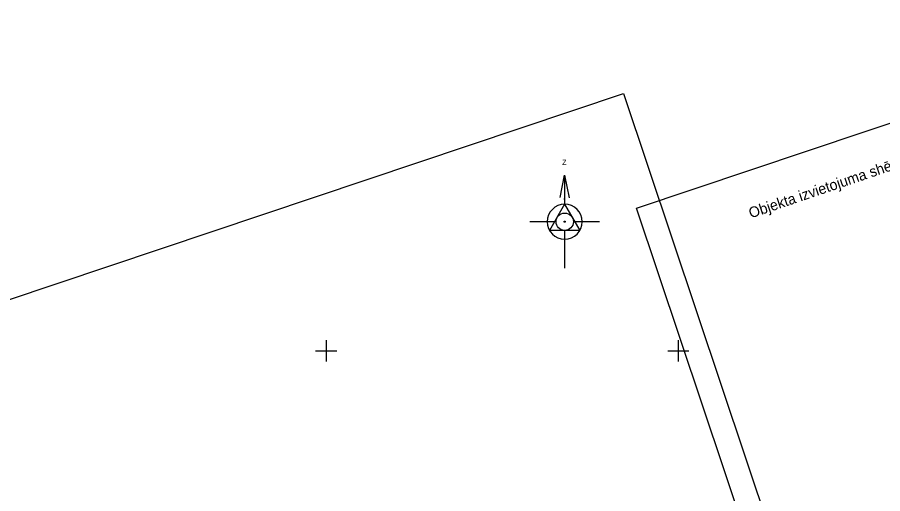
# Model space of a CAD drawing. Extents: x 469981 to 472086, y 246785 to 247785.
# Drawn here: x 470406.1 to 470529, y 247179.7 to 247247.3 of the extents above; entities that cross this region are included whole.
import ezdxf

# ---------------------------------------------------------------- set-up
doc = ezdxf.new("R2010")
doc.units = 0
for name, color, linetype in [('GEOD_ELEM_####_####_#', 7, 'Continuous'), ('RAMI_PLAN_####_TKST_#', 7, 'Continuous'), ('RELJ_NOGA_####_####_#', 7, 'Continuous'), ('RELJ_NOGL_####_####_#', 7, 'Continuous')]:
    doc.layers.add(name, color=color, linetype=linetype)

msp = doc.modelspace()

# ---------------------------------------------------------------- linework, layer by layer
at = {"layer": 'GEOD_ELEM_####_####_#'}
for p, q in [((470450, 247201.5), (470450, 247200)), ((470500, 247201.5), (470500, 247200)), ((470448.5, 247200), (470450, 247200)), ((470450, 247200), (470450, 247198.5)), ((470450, 247200), (470451.5, 247200)), ((470498.5, 247200), (470500, 247200)), ((470500, 247200), (470500, 247198.5)), ((470500, 247200), (470501.5, 247200))]:
    msp.add_line(p, q, dxfattribs=at)
at = {"layer": 'RAMI_PLAN_####_TKST_#'}
for p, q in [((470483.24, 247221.76), (470483.86, 247224.92)), ((470483.86, 247224.92), (470484.49, 247221.72)), ((470483.86, 247224.92), (470483.86, 247220.8)), ((470483.86, 247221.62), (470483.86, 247221.46)), ((470483.86, 247221.46), (470483.86, 247221.62)), ((470483.86, 247221.62), (470483.86, 247221.46)), ((470483.86, 247220.8), (470481.72, 247217.09)), ((470483.86, 247220.8), (470486, 247217.09)), ((470482.44, 247218.32), (470478.91, 247218.32)), ((470488.81, 247218.32), (470485.29, 247218.32)), ((470486, 247217.09), (470481.72, 247217.09)), ((470483.86, 247217.09), (470483.86, 247211.72))]:
    msp.add_line(p, q, dxfattribs=at)
for points in [[(471098.89, 247111.82), (470587.83, 246940.52), (470494.08, 247220.22), (471005.13, 247391.53)], [(470585.96, 246956.81), (470074.9, 246785.5), (469981.15, 247065.2), (470492.2, 247236.51)]]:
    msp.add_lwpolyline(points, close=True, dxfattribs=at)
for centre, radius in [((470483.87, 247218.32), 1.23), ((470483.86, 247218.32), 0.0872)]:
    msp.add_circle(centre, radius, dxfattribs=at)
for start, end in [(90, 270), (270, 90)]:
    msp.add_arc((470483.87, 247218.32), 2.48, start, end, dxfattribs=at)
at = {"layer": 'RELJ_NOGA_####_####_#'}
msp.add_spline([(470443.76, 247118.33), (470443.88, 247120.81), (470444.47, 247122.23), (470445.96, 247123.75), (470447.74, 247124.34), (470466.7, 247130.32), (470490.21, 247137.04), (470509.52, 247142.63), (470536.42, 247149.58), (470558.64, 247154.96), (470585.4, 247162.5), (470607.88, 247168.23), (470633.41, 247175.41), (470656.06, 247180.76), (470680.79, 247187.47), (470708.07, 247193.92), (470734.19, 247200.32), (470761.7, 247206.46), (470789.77, 247212.75), (470817.26, 247216.18), (470830.02, 247217.14), (470848.59, 247217.57), (470861.75, 247217.48), (470881.07, 247214.26), (470905.34, 247205.96), (470932.74, 247196.11), (470958.91, 247187.14), (470978.1, 247181.09)], degree=3, dxfattribs=at)
at = {"layer": 'RELJ_NOGL_####_####_#'}
msp.add_spline([(470444.64, 247118.18), (470444.8, 247120.03), (470444.99, 247120.93), (470445.56, 247121.73), (470446.41, 247122.25), (470448.87, 247122.62), (470466.49, 247128.53), (470490.67, 247135.79), (470509.6, 247140.94), (470537.55, 247147.95), (470558.97, 247153.54), (470586.09, 247160.93), (470607.92, 247166.84), (470634.24, 247173.65), (470681.28, 247185.66), (470708.29, 247192.12), (470734.88, 247198.7), (470761.46, 247204.92), (470790.5, 247211.07), (470817.15, 247213.7), (470830.62, 247215.21), (470848.02, 247215.37), (470862.1, 247215.47), (470880.88, 247212.41), (470904.43, 247203.83), (470932.21, 247193.7), (470958.3, 247186.02), (470977.69, 247180.17)], degree=3, dxfattribs=at)

# ---------------------------------------------------------------- texts
at = {"layer": 'RAMI_PLAN_####_TKST_#'}
msp.add_text('Z', height=0.75, dxfattribs=at).set_placement((470483.5, 247226.36))
msp.add_text('Objekta izvietojuma shēma', height=1.5, rotation=18.7527, dxfattribs=at).set_placement((470510.31, 247218.79))

doc.saveas('drawing.dxf')
